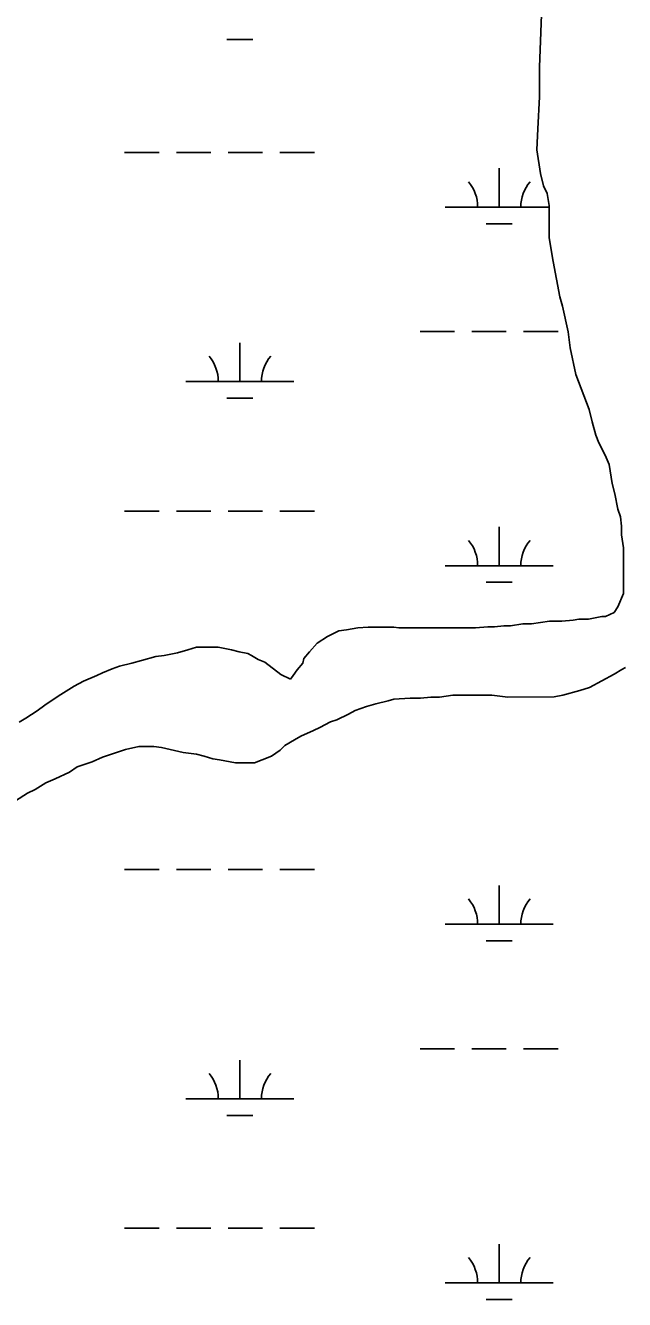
# Model space of a CAD drawing. Extents: x 3177185 to 3215018, y 812988 to 838321.
# Drawn here: x 3211603 to 3212158, y 819483 to 820665 of the extents above; entities that cross this region are included whole.
import ezdxf

# ---------------------------------------------------------------- set-up
doc = ezdxf.new("R2010")
doc.units = 0
doc.layers.add('V-SITE-VEGE', color=7, linetype='Continuous')
doc.layers.add('V-WETL-SWMP', color=7, linetype='Continuous')

msp = doc.modelspace()

# ---------------------------------------------------------------- linework, layer by layer
at = {"layer": 'V-SITE-VEGE'}
for p, q in [((3212079.3, 820626.2), (3212082.8, 820723.9)), ((3212079.3, 820598.9), (3212079.3, 820626.2)), ((3212077.6, 820569), (3212079.3, 820598.9)), ((3212076.7, 820549.7), (3212077.6, 820569)), ((3212080.3, 820527.7), (3212076.7, 820549.7)), ((3212082.9, 820516.2), (3212080.3, 820527.7)), ((3212086.5, 820509.2), (3212082.9, 820516.2)), ((3212088.2, 820497.8), (3212086.5, 820509.2)), ((3212088.3, 820467.8), (3212088.2, 820497.8)), ((3212091.8, 820445.9), (3212088.3, 820467.8)), ((3212098, 820413.3), (3212091.8, 820445.9)), ((3212100.6, 820404.5), (3212098, 820413.3)), ((3212105.9, 820380.8), (3212100.6, 820404.5)), ((3212107.7, 820365.8), (3212105.9, 820380.8)), ((3212113, 820341.2), (3212107.7, 820365.8)), ((3212125.4, 820308.6), (3212113, 820341.2)), ((3212128, 820297.2), (3212125.4, 820308.6)), ((3212131.5, 820284.9), (3212128, 820297.2)), ((3212134.2, 820277.8), (3212131.5, 820284.9)), ((3212140.3, 820266.4), (3212134.2, 820277.8)), ((3212143.9, 820257.6), (3212140.3, 820266.4)), ((3212146.5, 820240), (3212143.9, 820257.6)), ((3212149.2, 820230.3), (3212146.5, 820240)), ((3212151.8, 820216.2), (3212149.2, 820230.3)), ((3212154.5, 820209.2), (3212151.8, 820216.2)), ((3212155.4, 820200.4), (3212154.5, 820209.2)), ((3212155.4, 820192.5), (3212155.4, 820200.4)), ((3212157.1, 820180.2), (3212155.4, 820192.5)), ((3212157.2, 820137.9), (3212157.1, 820180.2)), ((3212151.9, 820125.6), (3212157.2, 820137.9)), ((3212148.4, 820120.3), (3212151.9, 820125.6)), ((3212071.9, 820109.7), (3212088.6, 820112.4)), ((3212088.6, 820112.4), (3212100, 820112.4)), ((3212100, 820112.4), (3212110.6, 820113.3)), ((3212110.6, 820113.3), (3212115.8, 820114.1)), ((3212115.8, 820114.1), (3212124.6, 820114.1)), ((3212124.6, 820114.1), (3212137, 820116.8)), ((3212137, 820116.8), (3212140.5, 820116.8)), ((3212140.5, 820116.8), (3212148.4, 820120.3)), ((3211882.7, 820098.1), (3211893.2, 820103.4)), ((3211893.2, 820103.4), (3211900.3, 820104.3)), ((3211900.3, 820104.3), (3211910.8, 820106)), ((3211910.8, 820106), (3211920.5, 820106.9)), ((3211920.5, 820106.9), (3211944.3, 820106.9)), ((3211944.3, 820106.9), (3211948.7, 820106.1)), ((3211948.7, 820106.1), (3212019.9, 820106.1)), ((3212019.9, 820106.1), (3212031.4, 820107)), ((3212031.4, 820107), (3212037.5, 820107)), ((3212037.5, 820107), (3212046.3, 820107.9)), ((3212046.3, 820107.9), (3212052.5, 820107.9)), ((3212052.5, 820107.9), (3212063.9, 820109.7)), ((3212063.9, 820109.7), (3212071.9, 820109.7)), ((3211753.3, 820085.7), (3211761.3, 820088.3)), ((3211761.3, 820088.3), (3211781.5, 820088.3)), ((3211781.5, 820088.3), (3211793.8, 820085.7)), ((3211866, 820084), (3211873, 820091.9)), ((3211873, 820091.9), (3211882.7, 820098.1)), ((3211701.4, 820073.3), (3211710.2, 820075.9)), ((3211710.2, 820075.9), (3211723.4, 820079.5)), ((3211723.4, 820079.5), (3211731.3, 820080.4)), ((3211731.3, 820080.4), (3211743.7, 820083)), ((3211743.7, 820083), (3211753.3, 820085.7)), ((3211793.8, 820085.7), (3211800.9, 820083.9)), ((3211800.9, 820083.9), (3211808.8, 820082.2)), ((3211808.8, 820082.2), (3211812.3, 820080.4)), ((3211812.3, 820080.4), (3211818.5, 820076.9)), ((3211818.5, 820076.9), (3211824.6, 820074.3)), ((3211859.8, 820073.4), (3211860.7, 820077.8)), ((3211860.7, 820077.8), (3211866, 820084)), ((3211668.9, 820061.8), (3211674.2, 820064.5)), ((3211674.2, 820064.5), (3211683, 820068)), ((3211683, 820068), (3211690, 820070.6)), ((3211690, 820070.6), (3211701.4, 820073.3)), ((3211824.6, 820074.3), (3211839.6, 820062.9)), ((3211851, 820062), (3211854.5, 820067.3)), ((3211854.5, 820067.3), (3211859.8, 820073.4)), ((3212155.5, 820067.5), (3212148.4, 820063.1)), ((3212159, 820069.3), (3212155.5, 820067.5)), ((3211635.5, 820044.2), (3211647.8, 820052.1)), ((3211647.8, 820052.1), (3211656.6, 820056.5)), ((3211656.6, 820056.5), (3211668.9, 820061.8)), ((3211839.6, 820062.9), (3211848.4, 820058.5)), ((3211848.4, 820058.5), (3211851, 820062)), ((3212148.4, 820063.1), (3212125.6, 820050.8)), ((3211628.4, 820039.8), (3211635.5, 820044.2)), ((3211959.3, 820041), (3211944.3, 820040.1)), ((3211969, 820041), (3211959.3, 820041)), ((3211978.6, 820041.9), (3211969, 820041)), ((3211986.6, 820041.9), (3211978.6, 820041.9)), ((3211998.9, 820043.6), (3211986.6, 820041.9)), ((3212035, 820043.7), (3211998.9, 820043.6)), ((3212049.9, 820041.9), (3212035, 820043.7)), ((3212093, 820042), (3212049.9, 820041.9)), ((3212100.9, 820043.7), (3212093, 820042)), ((3212116.8, 820048.1), (3212100.9, 820043.7)), ((3212125.6, 820050.8), (3212116.8, 820048.1)), ((3211602.9, 820022.2), (3211613.5, 820029.2)), ((3211613.5, 820029.2), (3211620.5, 820034.5)), ((3211620.5, 820034.5), (3211628.4, 820039.8)), ((3211908.3, 820029.5), (3211902.1, 820026)), ((3211918.8, 820033), (3211908.3, 820029.5)), ((3211927.6, 820035.7), (3211918.8, 820033)), ((3211939, 820038.3), (3211927.6, 820035.7)), ((3211944.3, 820040.1), (3211939, 820038.3)), ((3211596.8, 820018.7), (3211602.9, 820022.2)), ((3211885.4, 820018.9), (3211875.7, 820013.6)), ((3211891.5, 820020.7), (3211885.4, 820018.9)), ((3211902.1, 820026), (3211891.5, 820020.7)), ((3211858.1, 820005.7), (3211852, 820002.2)), ((3211869.6, 820011), (3211858.1, 820005.7)), ((3211875.7, 820013.6), (3211869.6, 820011)), ((3211695.3, 819993.2), (3211674.2, 819986.2)), ((3211707.7, 819995.9), (3211695.3, 819993.2)), ((3211721.7, 819995.9), (3211707.7, 819995.9)), ((3211728.8, 819995), (3211721.7, 819995.9)), ((3211749, 819990.6), (3211728.8, 819995)), ((3211843.2, 819996.9), (3211838.8, 819992.5)), ((3211852, 820002.2), (3211843.2, 819996.9)), ((3211664.5, 819981.8), (3211650.5, 819977.3)), ((3211674.2, 819986.2), (3211664.5, 819981.8)), ((3211761.3, 819988.9), (3211749, 819990.6)), ((3211768.4, 819987.1), (3211761.3, 819988.9)), ((3211776.3, 819984.5), (3211768.4, 819987.1)), ((3211782.5, 819983.6), (3211776.3, 819984.5)), ((3211797.4, 819981), (3211782.5, 819983.6)), ((3211822.1, 819983.6), (3211815, 819981)), ((3211830.9, 819987.2), (3211822.1, 819983.6)), ((3211838.8, 819992.5), (3211830.9, 819987.2)), ((3211643.4, 819972.1), (3211630.2, 819965.9)), ((3211650.5, 819977.3), (3211643.4, 819972.1)), ((3211815, 819981), (3211797.4, 819981)), ((3211621.5, 819962.4), (3211611.8, 819956.2)), ((3211630.2, 819965.9), (3211621.5, 819962.4)), ((3211604.7, 819952.7), (3211593.3, 819945.6)), ((3211611.8, 819956.2), (3211604.7, 819952.7))]:
    msp.add_line(p, q, dxfattribs=at)
at = {"layer": 'V-WETL-SWMP'}
for p, q in [((3212079.3, 820626.2), (3212082.8, 820723.9)), ((3211789.5, 820651.8), (3211813.5, 820651.8)), ((3212079.3, 820598.9), (3212079.3, 820626.2)), ((3212077.6, 820569), (3212079.3, 820598.9)), ((3212076.7, 820549.7), (3212077.6, 820569)), ((3212080.3, 820527.7), (3212076.7, 820549.7)), ((3211694.6, 820547.2), (3211726.6, 820547.2)), ((3211742.6, 820547.2), (3211774.6, 820547.2)), ((3211790.6, 820547.2), (3211822.6, 820547.2)), ((3211838.6, 820547.2), (3211870.6, 820547.2)), ((3212041.9, 820496.5), (3212041.9, 820532.5)), ((3212082.9, 820516.2), (3212080.3, 820527.7)), ((3212086.5, 820509.2), (3212082.9, 820516.2)), ((3212088.2, 820497.8), (3212086.5, 820509.2)), ((3211991.9, 820496.5), (3212088.2, 820496.5)), ((3212088.3, 820467.8), (3212088.2, 820497.8)), ((3212029.9, 820481), (3212053.9, 820481)), ((3212091.8, 820445.9), (3212088.3, 820467.8)), ((3212098, 820413.3), (3212091.8, 820445.9)), ((3212100.6, 820404.5), (3212098, 820413.3)), ((3212105.9, 820380.7), (3212100.6, 820404.5)), ((3211968.5, 820381), (3212000.5, 820381)), ((3212016.5, 820381), (3212048.5, 820381)), ((3212064.5, 820381), (3212096.5, 820381)), ((3212107.7, 820365.8), (3212105.9, 820380.7)), ((3211801.5, 820334.6), (3211801.5, 820370.6)), ((3212113, 820341.2), (3212107.7, 820365.8)), ((3212125.4, 820308.6), (3212113, 820341.2)), ((3211751.5, 820334.6), (3211851.5, 820334.6)), ((3211789.5, 820319.2), (3211813.5, 820319.2)), ((3212128, 820297.2), (3212125.4, 820308.6)), ((3212131.5, 820284.9), (3212128, 820297.2)), ((3212134.2, 820277.8), (3212131.5, 820284.9)), ((3212140.3, 820266.4), (3212134.2, 820277.8)), ((3212143.9, 820257.6), (3212140.3, 820266.4)), ((3212146.5, 820240), (3212143.9, 820257.6)), ((3212149.2, 820230.3), (3212146.5, 820240)), ((3212151.8, 820216.2), (3212149.2, 820230.3)), ((3211694.6, 820214.5), (3211726.6, 820214.5)), ((3211742.6, 820214.5), (3211774.6, 820214.5)), ((3211790.6, 820214.5), (3211822.6, 820214.5)), ((3211838.6, 820214.5), (3211870.6, 820214.5)), ((3212154.5, 820209.2), (3212151.8, 820216.2)), ((3212155.4, 820200.4), (3212154.5, 820209.2)), ((3212041.9, 820163.8), (3212041.9, 820199.8)), ((3212155.4, 820192.5), (3212155.4, 820200.4)), ((3212157.1, 820180.2), (3212155.4, 820192.5)), ((3212157.2, 820137.9), (3212157.1, 820180.2)), ((3211991.9, 820163.8), (3212091.9, 820163.8)), ((3212029.9, 820148.4), (3212053.9, 820148.4)), ((3212151.9, 820125.6), (3212157.2, 820137.9)), ((3212148.4, 820120.3), (3212151.9, 820125.6)), ((3212071.9, 820109.7), (3212088.6, 820112.4)), ((3212088.6, 820112.4), (3212100, 820112.4)), ((3212100, 820112.4), (3212110.6, 820113.3)), ((3212110.6, 820113.3), (3212115.8, 820114.1)), ((3212115.8, 820114.1), (3212124.6, 820114.1)), ((3212124.6, 820114.1), (3212137, 820116.8)), ((3212137, 820116.8), (3212140.5, 820116.8)), ((3212140.5, 820116.8), (3212148.4, 820120.3)), ((3211882.7, 820098.1), (3211893.2, 820103.4)), ((3211893.2, 820103.4), (3211900.3, 820104.3)), ((3211900.3, 820104.3), (3211910.8, 820106)), ((3211910.8, 820106), (3211920.5, 820106.9)), ((3211920.5, 820106.9), (3211944.3, 820106.9)), ((3211944.3, 820106.9), (3211948.7, 820106.1)), ((3211948.7, 820106.1), (3212019.9, 820106.1)), ((3212019.9, 820106.1), (3212031.4, 820107)), ((3212031.4, 820107), (3212037.5, 820107)), ((3212037.5, 820107), (3212046.3, 820107.9)), ((3212046.3, 820107.9), (3212052.5, 820107.9)), ((3212052.5, 820107.9), (3212063.9, 820109.7)), ((3212063.9, 820109.7), (3212071.9, 820109.7)), ((3211753.3, 820085.7), (3211761.3, 820088.3)), ((3211761.3, 820088.3), (3211781.5, 820088.3)), ((3211781.5, 820088.3), (3211793.8, 820085.7)), ((3211866, 820084), (3211873, 820091.9)), ((3211873, 820091.9), (3211882.7, 820098.1)), ((3211701.4, 820073.3), (3211710.2, 820075.9)), ((3211710.2, 820075.9), (3211723.4, 820079.5)), ((3211723.4, 820079.5), (3211731.3, 820080.4)), ((3211731.3, 820080.4), (3211743.7, 820083)), ((3211743.7, 820083), (3211753.3, 820085.7)), ((3211793.8, 820085.7), (3211800.9, 820083.9)), ((3211800.9, 820083.9), (3211808.8, 820082.2)), ((3211808.8, 820082.2), (3211812.3, 820080.4)), ((3211812.3, 820080.4), (3211818.5, 820076.9)), ((3211818.5, 820076.9), (3211824.6, 820074.3)), ((3211859.8, 820073.4), (3211860.7, 820077.8)), ((3211860.7, 820077.8), (3211866, 820084)), ((3211668.9, 820061.8), (3211674.2, 820064.5)), ((3211674.2, 820064.5), (3211683, 820068)), ((3211683, 820068), (3211690, 820070.6)), ((3211690, 820070.6), (3211701.4, 820073.3)), ((3211824.6, 820074.3), (3211839.6, 820062.9)), ((3211851, 820062), (3211854.5, 820067.3)), ((3211854.5, 820067.3), (3211859.8, 820073.4)), ((3212155.5, 820067.5), (3212148.4, 820063.1)), ((3212159, 820069.3), (3212155.5, 820067.5)), ((3211635.5, 820044.2), (3211647.8, 820052.1)), ((3211647.8, 820052.1), (3211656.6, 820056.5)), ((3211656.6, 820056.5), (3211668.9, 820061.8)), ((3211839.6, 820062.9), (3211848.4, 820058.5)), ((3211848.4, 820058.5), (3211851, 820062)), ((3212148.4, 820063.1), (3212125.6, 820050.8)), ((3211628.4, 820039.8), (3211635.5, 820044.2)), ((3211959.3, 820041), (3211944.3, 820040.1)), ((3211969, 820041), (3211959.3, 820041)), ((3211978.6, 820041.9), (3211969, 820041)), ((3211986.6, 820041.9), (3211978.6, 820041.9)), ((3211998.9, 820043.6), (3211986.6, 820041.9)), ((3212035, 820043.7), (3211998.9, 820043.6)), ((3212049.9, 820041.9), (3212035, 820043.7)), ((3212093, 820042), (3212049.9, 820041.9)), ((3212100.9, 820043.7), (3212093, 820042)), ((3212116.8, 820048.1), (3212100.9, 820043.7)), ((3212125.6, 820050.8), (3212116.8, 820048.1)), ((3211602.9, 820022.2), (3211613.5, 820029.2)), ((3211613.5, 820029.2), (3211620.5, 820034.5)), ((3211620.5, 820034.5), (3211628.4, 820039.8)), ((3211908.3, 820029.5), (3211902.1, 820026)), ((3211918.8, 820033), (3211908.3, 820029.5)), ((3211927.6, 820035.7), (3211918.8, 820033)), ((3211939, 820038.3), (3211927.6, 820035.7)), ((3211944.3, 820040.1), (3211939, 820038.3)), ((3211596.8, 820018.7), (3211602.9, 820022.2)), ((3211885.4, 820018.9), (3211875.7, 820013.6)), ((3211891.5, 820020.7), (3211885.4, 820018.9)), ((3211902.1, 820026), (3211891.5, 820020.7)), ((3211858.1, 820005.7), (3211852, 820002.2)), ((3211869.6, 820011), (3211858.1, 820005.7)), ((3211875.7, 820013.6), (3211869.6, 820011)), ((3211695.3, 819993.2), (3211674.2, 819986.2)), ((3211707.7, 819995.9), (3211695.3, 819993.2)), ((3211721.7, 819995.9), (3211707.7, 819995.9)), ((3211728.8, 819995), (3211721.7, 819995.9)), ((3211749, 819990.6), (3211728.8, 819995)), ((3211843.2, 819996.9), (3211838.8, 819992.5)), ((3211852, 820002.2), (3211843.2, 819996.9)), ((3211664.6, 819981.8), (3211650.5, 819977.3)), ((3211674.2, 819986.2), (3211664.6, 819981.8)), ((3211761.3, 819988.9), (3211749, 819990.6)), ((3211768.4, 819987.1), (3211761.3, 819988.9)), ((3211776.3, 819984.5), (3211768.4, 819987.1)), ((3211782.5, 819983.6), (3211776.3, 819984.5)), ((3211797.4, 819981), (3211782.5, 819983.6)), ((3211822.1, 819983.6), (3211815, 819981)), ((3211830.9, 819987.2), (3211822.1, 819983.6)), ((3211838.8, 819992.5), (3211830.9, 819987.2)), ((3211643.4, 819972.1), (3211630.2, 819965.9)), ((3211650.5, 819977.3), (3211643.4, 819972.1)), ((3211815, 819981), (3211797.4, 819981)), ((3211621.5, 819962.4), (3211611.8, 819956.2)), ((3211630.2, 819965.9), (3211621.5, 819962.4)), ((3211604.7, 819952.7), (3211593.3, 819945.6)), ((3211611.8, 819956.2), (3211604.7, 819952.7)), ((3211694.6, 819881.9), (3211726.6, 819881.9)), ((3211742.6, 819881.9), (3211774.6, 819881.9)), ((3211790.6, 819881.9), (3211822.6, 819881.9)), ((3211838.6, 819881.9), (3211870.6, 819881.9)), ((3212041.9, 819831.1), (3212041.9, 819867.1)), ((3211991.9, 819831.1), (3212091.9, 819831.1)), ((3212029.9, 819815.7), (3212053.9, 819815.7)), ((3211968.5, 819715.7), (3212000.5, 819715.7)), ((3212016.5, 819715.7), (3212048.5, 819715.7)), ((3212064.5, 819715.7), (3212096.5, 819715.7)), ((3211801.5, 819669.2), (3211801.5, 819705.2)), ((3211751.5, 819669.2), (3211851.5, 819669.2)), ((3211789.5, 819653.8), (3211813.5, 819653.8)), ((3211694.6, 819549.2), (3211726.6, 819549.2)), ((3211742.6, 819549.2), (3211774.6, 819549.2)), ((3211790.6, 819549.2), (3211822.6, 819549.2)), ((3211838.6, 819549.2), (3211870.6, 819549.2)), ((3212041.9, 819498.4), (3212041.9, 819534.4)), ((3211991.9, 819498.4), (3212091.9, 819498.4)), ((3212029.9, 819483), (3212053.9, 819483))]:
    msp.add_line(p, q, dxfattribs=at)
for centre, start, end in [((3211986.7, 820496.9), 359.2282, 40.7718), ((3212097.2, 820496.9), 139.2282, 180.7718), ((3211746.2, 820335.1), 359.2282, 40.7718), ((3211856.7, 820335.1), 139.2282, 180.7718), ((3211986.7, 820164.3), 359.2282, 40.7718), ((3212097.2, 820164.3), 139.2282, 180.7718), ((3211986.7, 819831.6), 359.2282, 40.7718), ((3212097.2, 819831.6), 139.2282, 180.7718), ((3211746.2, 819669.7), 359.2282, 40.7718), ((3211856.7, 819669.7), 139.2282, 180.7718), ((3211986.7, 819498.9), 359.2282, 40.7718), ((3212097.2, 819498.9), 139.2282, 180.7718)]:
    msp.add_arc(centre, 35.2, start, end, dxfattribs=at)

doc.saveas('drawing.dxf')
